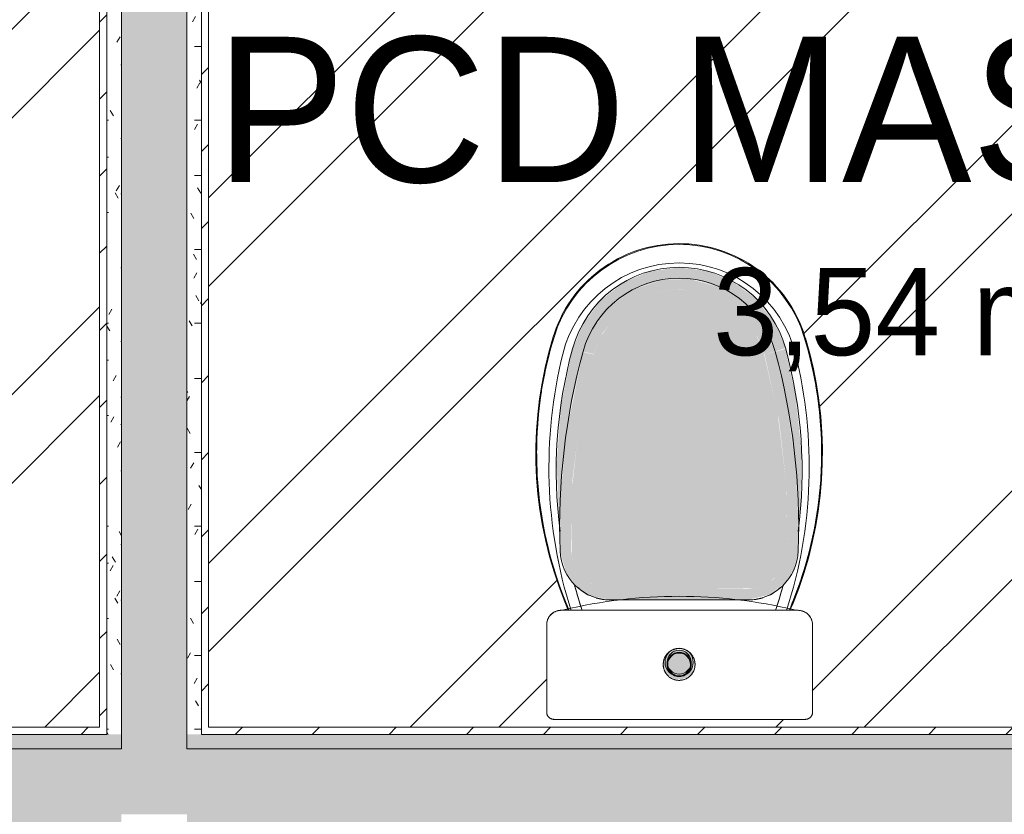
# Model space of a CAD drawing. Header units: millimetres. Extents: x -18260 to 188148, y -14086 to 2351883.
# Tile 403 of 592: x 53557 to 54912, y -3851 to -2757. Entities that reach past the tile are written whole.
import ezdxf

# ---------------------------------------------------------------- set-up
doc = ezdxf.new("R2010")
doc.units = ezdxf.units.MM
for name, color, linetype, lineweight in [('A-FLOR', 192, 'Continuous', 18), ('A-WALL', 113, 'Continuous', 18), ('A-WALL-PATT', 111, 'Continuous', 25), ('I-WALL', 2, 'Continuous', 18), ('L-HRDS-IDEN', 13, 'Continuous', 18), ('P-SANR-FIXT', 6, 'Continuous', 9)]:
    doc.layers.add(name, color=color, linetype=linetype, lineweight=lineweight)
doc.styles.add('Century Gothic_1', font='GOTHIC.TTF', dxfattribs={"height": 200})
doc.styles.add('Century Gothic_2', font='GOTHIC.TTF', dxfattribs={"height": 120})
pattern_1 = [(45, (0, 0), (-53.033, 53.033), [])]
pattern_2 = [(0, (0, 0), (101.6, 25.4), [8.382, -67.818, 8.382, -67.818, -406.4]), (0, (0, 0), (101.6, 25.4), [-152.4, 8.382, -144.018, 8.382, -67.818, -177.8]), (0, (0, 0), (101.6, 25.4), [-381, 8.382, -42.418, 8.382, -118.618]), (120, (38.1, 12.7), (-72.79705, 75.28818), [8.382, -67.818, 8.382, -67.818, -406.4]), (120, (38.1, 12.7), (-72.79705, 75.28818), [-152.4, 8.382, -144.018, 8.382, -67.818, -177.8]), (120, (38.1, 12.7), (-72.79705, 75.28818), [-381, 8.382, -42.418, 8.382, -118.618]), (240, (50.8, 63.5), (-28.80295, -100.68818), [8.382, -67.818, 8.382, -67.818, -406.4]), (240, (50.8, 63.5), (-28.80295, -100.68818), [-152.4, 8.382, -144.018, 8.382, -67.818, -177.8]), (240, (50.8, 63.5), (-28.80295, -100.68818), [-381, 8.382, -42.418, 8.382, -118.618])]
pattern_3 = [(45, (51790.14, 0), (-251.447, 251.447), []), (45, (51790.14, 381), (-251.447, 251.447), [])]

# ---------------------------------------------------------------- blocks, each defined once
blk = doc.blocks.new('Blks_Banh_Bacia Sanitária com Barras1 - Único 2-3854028-PLANTA DE IMPERMEABILIZAÇÃO - 1 PAV_')
at = {"layer": 'P-SANR-FIXT', "lineweight": 5}
h = blk.add_hatch(color=71, dxfattribs=at)
h.paths.add_polyline_path([(-3.4, -65.4), (-8.4, -67.4), (-11.5, -69.6), (-17.1, -73.3), (-18.6, -77.6), (-19.7, -80.2), (-19.5, -86.2), (-16.7, -86.2), (-11.1, -74.2), (1.2, -70.1), (12.1, -75.2), (16.7, -86.2), (20.4, -86.2), (18.8, -78.6), (18.4, -77.6), (18.4, -75.2), (11.8, -69.2), (5.9, -66.4), (-0.9, -65.7)])
h.paths.add_polyline_path([(20.3, -81.3), (20.4, -86.2), (21.9, -86.2), (20.4, -81.5)])
h.paths.add_polyline_path([(-20.3, -81.3), (-21.9, -86.2), (-20.4, -86.2)])
for color, points in [(71, [(0, -70.6), (-11.1, -75.2), (-15.7, -86.2), (15.7, -86.2), (11.1, -75.2), (3.1, -71.8)]), (71, [(0, -69.6), (-12.1, -75.2), (-11.1, -75.2), (0, -70.6), (11.1, -75.2), (9.2, -73.4), (2.4, -70.6)]), (71, [(-15.7, -86.2), (-16.7, -86.2), (-10.6, -98.6), (0.9, -102.6), (12.2, -97), (11.1, -97.3), (0, -101.9), (-11.1, -97.3), (-14.3, -89.7)]), (71, [(-11.1, -86.2), (-15.7, -86.2), (-11.1, -97.3), (0, -101.9), (11.2, -97.2), (15.7, -86.2), (-4.3, -86.2)]), (90, [(-93.9, -175), (-122.5, -181.7), (-144.2, -197), (-157.8, -216.5), (-163.9, -242.5), (-148.8, -242.9), (-146.6, -229.2), (-138.2, -213.1), (-129.7, -203.6), (-116.8, -195.4), (-107.5, -191.7), (-93.9, -190), (-93.9, -177.8)]), (90, [(-33.7, -175), (-93.9, -175), (-93.9, -190), (93.9, -190), (93.9, -175), (40, -175)]), (90, [(93.9, -175), (93.9, -190), (107.8, -191.8), (121.2, -197.3), (134.5, -208.4), (142.6, -220.2), (146.6, -229.2), (148.9, -243), (163.9, -242.5), (156.2, -214.2), (141.5, -194), (120.1, -180.1), (108.1, -177.8)]), (90, [(-120.1, -180.1), (-125, -182.2), (-122.5, -181.7)]), (90, [(-33.7, -190), (-100.7, -190.9), (-107.8, -191.8), (-120.8, -197), (-134.5, -208.4), (-140.9, -216.4), (-146.6, -229.2), (-148.9, -243), (-147.5, -334.8), (-135.5, -431.8), (-116.1, -516.8), (-104.1, -543.9), (-86.1, -567.3), (-60.8, -586.5), (-31.5, -598.6), (1.1, -602.6), (31.5, -598.6), (60.8, -586.5), (86.1, -567.3), (106.6, -539.5), (117.8, -512.2), (137.1, -424.1), (147.7, -325.6), (148.1, -238.6), (146.6, -229.2), (140.9, -216.4), (132.1, -205.4), (119.5, -196.5), (107.8, -191.8), (93.9, -190), (40, -190)]), (90, [(-163.9, -242.5), (-163.1, -292.2), (-161.3, -345.1), (-149.6, -437.2), (-132.2, -516.8), (-117.7, -512.8), (-137.4, -422.3), (-147.6, -333.9), (-148.9, -243), (-162.6, -242.5)]), (90, [(163.9, -242.5), (148.9, -243), (146.9, -339.4), (136.1, -428.8), (117.7, -512.8), (132.3, -516.1), (153.2, -415.3), (162.6, -327), (163.9, -242.6)]), (90, [(-163.4, -273.9), (-167.1, -306.9), (-168.1, -380.7), (-160.1, -456.7), (-146.2, -520.6), (-132.3, -516.1), (-152.2, -424.8), (-162.7, -325.7), (-163.4, -275.5)]), (90, [(163.4, -273.9), (161.8, -340.9), (149.6, -437.2), (132.2, -516.8), (146.7, -520.7), (162.5, -442.6), (168.6, -362.7), (165.4, -287.5), (163.6, -275.5)]), (90, [(-117.7, -512.8), (-132, -517.2), (-113.8, -556), (-88.7, -584.7), (-57.7, -605), (-15.9, -616.3), (23.1, -615.4), (60.8, -603), (92.9, -580.9), (117.5, -550.5), (132.2, -516.8), (117.5, -513.4), (105.5, -542.1), (83, -569.6), (57.3, -588), (27.6, -599.2), (0, -602.8), (-33.7, -597.7), (-60.8, -586.5), (-86.7, -566.5), (-107.1, -538.2), (-116.8, -515.1)]), (90, [(132.2, -516.8), (114.5, -555.3), (88.1, -585.1), (56.4, -605.4), (19.8, -616.3), (-20.6, -616.1), (-57.7, -605), (-91.7, -582.3), (-117.4, -550.8), (-133.1, -517), (-146.2, -521.8), (-131.4, -557.2), (-103.9, -591), (-71.9, -614.2), (-39.2, -627.6), (0, -632.8), (40, -627.3), (75.8, -612.5), (108.7, -586.5), (133.1, -553.1), (146.2, -520.6), (142.6, -519.6)])]:
    blk.add_hatch(color=color, dxfattribs=at).paths.add_polyline_path(points)
h = blk.add_hatch(color=71, dxfattribs=at)
h.paths.add_polyline_path([(20.4, -86.2), (16.7, -86.2), (10.6, -98.6), (0, -102.9), (-12.1, -97.3), (-16.7, -86.2), (-20.4, -86.2), (-18.8, -93.9), (-18.4, -94.9), (-18.4, -97.3), (-11.8, -103.3), (-5.9, -106.1), (7.3, -106.4), (11.5, -102.9), (17.1, -99.2), (18.6, -94.9), (19.5, -93.9), (20.1, -88.7)])
h.paths.add_polyline_path([(21.9, -86.2), (20.4, -86.2), (20.4, -91)])
h.paths.add_polyline_path([(-20.4, -86.2), (-21.9, -86.2), (-20.3, -91.2)])
at = {"layer": 'P-SANR-FIXT', "color": 133, "lineweight": 5}
for p, q in [((172.3, -10.6), (-173.6, -10.6)), ((-183.6, -20.6), (-183.6, -140.7)), ((182.3, -140.7), (182.3, -20.6)), ((-163.6, -160.7), (162.3, -160.7)), ((-93.9, -175), (-97.2, -175)), ((-93.9, -175), (93.9, -175)), ((93.9, -175), (-93.9, -175)), ((97.2, -175), (93.9, -175))]:
    blk.add_line(p, q, dxfattribs=at)
at = {"layer": 'P-SANR-FIXT', "color": 133, "lineweight": 5, "flags": 128}
for points in [[(-173.6, -10.6), (-174, -10.6), (-174.4, -10.7), (-174.8, -10.7), (-175.2, -10.8), (-175.6, -10.8), (-175.9, -10.9), (-176.3, -11), (-176.7, -11.1), (-177.1, -11.3), (-177.5, -11.4), (-177.8, -11.6), (-178.2, -11.8), (-178.5, -12), (-178.9, -12.2), (-179.2, -12.4), (-179.5, -12.6), (-179.9, -12.9), (-180.2, -13.1), (-180.5, -13.4), (-180.7, -13.7), (-181, -14), (-181.3, -14.3), (-181.5, -14.6), (-181.8, -14.9), (-182, -15.2), (-182.2, -15.6), (-182.4, -15.9), (-182.6, -16.3), (-182.7, -16.6), (-182.9, -17), (-183, -17.4), (-183.2, -17.8), (-183.3, -18.2), (-183.3, -18.5), (-183.4, -18.9), (-183.5, -19.3), (-183.5, -19.7), (-183.6, -20.1), (-183.6, -20.5), (-183.6, -20.6)], [(182.3, -20.6), (182.3, -20.2), (182.3, -19.8), (182.3, -19.4), (182.2, -19.1), (182.1, -18.7), (182, -18.3), (181.9, -17.9), (181.8, -17.5), (181.7, -17.1), (181.5, -16.7), (181.4, -16.4), (181.2, -16), (181, -15.7), (180.8, -15.3), (180.6, -15), (180.3, -14.7), (180.1, -14.4), (179.8, -14), (179.6, -13.8), (179.3, -13.5), (179, -13.2), (178.7, -12.9), (178.4, -12.7), (178.1, -12.5), (177.7, -12.2), (177.4, -12), (177, -11.8), (176.7, -11.6), (176.3, -11.5), (175.9, -11.3), (175.6, -11.2), (175.2, -11.1), (174.8, -11), (174.4, -10.9), (174, -10.8), (173.6, -10.7), (173.2, -10.7), (172.8, -10.7), (172.4, -10.6), (172.3, -10.6)], [(21.9, -86.2), (21.9, -85.4), (21.9, -84.5), (21.8, -83.6), (21.7, -82.8), (21.5, -81.9), (21.3, -81), (21.1, -80.2), (20.8, -79.3), (20.5, -78.5), (20.2, -77.7), (19.9, -76.9), (19.5, -76.1), (19, -75.3), (18.6, -74.6), (18.1, -73.9), (17.6, -73.1), (17.1, -72.5), (16.5, -71.8), (15.9, -71.1), (15.3, -70.5), (14.6, -69.9), (14, -69.3), (13.3, -68.8), (12.6, -68.3), (11.9, -67.8), (11.1, -67.3), (10.3, -66.9), (9.6, -66.5), (8.8, -66.1), (8, -65.8), (7.1, -65.5), (6.3, -65.2), (5.4, -65), (4.6, -64.8), (3.7, -64.6), (2.9, -64.5), (2, -64.4), (1.1, -64.3), (0.2, -64.3), (-0.6, -64.3), (-1.5, -64.4), (-2.4, -64.4), (-3.3, -64.6), (-4.1, -64.7), (-5, -64.9), (-5.8, -65.1), (-6.7, -65.4), (-7.5, -65.6), (-8.3, -66), (-9.1, -66.3), (-9.9, -66.7), (-10.7, -67.1), (-11.5, -67.5), (-12.2, -68), (-12.9, -68.5), (-13.6, -69), (-14.3, -69.6), (-14.9, -70.2), (-15.6, -70.8), (-16.2, -71.4), (-16.8, -72.1), (-17.3, -72.8), (-17.8, -73.5), (-18.3, -74.2), (-18.8, -74.9), (-19.2, -75.7), (-19.6, -76.5), (-20, -77.3), (-20.4, -78.1), (-20.7, -78.9), (-21, -79.7), (-21.2, -80.6), (-21.4, -81.4), (-21.6, -82.3), (-21.7, -83.2), (-21.8, -84), (-21.9, -84.9), (-21.9, -85.8), (-21.9, -86.2)], [(-21.9, -86.2), (-21.9, -87.1), (-21.9, -88), (-21.8, -88.9), (-21.7, -89.7), (-21.5, -90.6), (-21.3, -91.5), (-21.1, -92.3), (-20.8, -93.2), (-20.5, -94), (-20.2, -94.8), (-19.9, -95.6), (-19.5, -96.4), (-19, -97.2), (-18.6, -97.9), (-18.1, -98.6), (-17.6, -99.4), (-17.1, -100), (-16.5, -100.7), (-15.9, -101.4), (-15.3, -102), (-14.6, -102.6), (-14, -103.2), (-13.3, -103.7), (-12.6, -104.2), (-11.9, -104.7), (-11.1, -105.2), (-10.3, -105.6), (-9.6, -106), (-8.8, -106.4), (-8, -106.7), (-7.1, -107), (-6.3, -107.3), (-5.4, -107.5), (-4.6, -107.7), (-3.7, -107.9), (-2.9, -108), (-2, -108.1), (-1.1, -108.2), (-0.2, -108.2), (0.6, -108.2), (1.5, -108.1), (2.4, -108.1), (3.3, -107.9), (4.1, -107.8), (5, -107.6), (5.8, -107.4), (6.7, -107.1), (7.5, -106.9), (8.3, -106.5), (9.1, -106.2), (9.9, -105.8), (10.7, -105.4), (11.5, -105), (12.2, -104.5), (12.9, -104), (13.6, -103.5), (14.3, -102.9), (14.9, -102.3), (15.6, -101.7), (16.2, -101.1), (16.8, -100.4), (17.3, -99.7), (17.8, -99), (18.3, -98.3), (18.8, -97.6), (19.2, -96.8), (19.6, -96), (20, -95.2), (20.4, -94.4), (20.7, -93.6), (21, -92.8), (21.2, -91.9), (21.4, -91.1), (21.6, -90.2), (21.7, -89.3), (21.8, -88.5), (21.9, -87.6), (21.9, -86.7), (21.9, -86.2)], [(-183.6, -140.7), (-183.6, -141.5), (-183.5, -142.3), (-183.4, -143.1), (-183.3, -143.9), (-183.2, -144.7), (-183, -145.4), (-182.8, -146.2), (-182.6, -147), (-182.3, -147.7), (-182, -148.5), (-181.7, -149.2), (-181.3, -149.9), (-180.9, -150.6), (-180.5, -151.3), (-180.1, -152), (-179.6, -152.6), (-179.1, -153.3), (-178.6, -153.9), (-178.1, -154.5), (-177.5, -155), (-176.9, -155.6), (-176.3, -156.1), (-175.7, -156.6), (-175, -157.1), (-174.4, -157.5), (-173.7, -157.9), (-173, -158.3), (-172.3, -158.7), (-171.6, -159), (-170.8, -159.3), (-170.1, -159.6), (-169.3, -159.8), (-168.5, -160), (-167.8, -160.2), (-167, -160.4), (-166.2, -160.5), (-165.4, -160.6), (-164.6, -160.6), (-163.8, -160.7), (-163.6, -160.7)], [(162.3, -160.7), (163.1, -160.7), (163.9, -160.6), (164.7, -160.5), (165.5, -160.4), (166.3, -160.3), (167.1, -160.1), (167.9, -159.9), (168.6, -159.7), (169.4, -159.4), (170.1, -159.1), (170.8, -158.8), (171.6, -158.4), (172.3, -158), (172.9, -157.6), (173.6, -157.2), (174.3, -156.7), (174.9, -156.2), (175.5, -155.7), (176.1, -155.2), (176.7, -154.6), (177.2, -154), (177.7, -153.4), (178.2, -152.8), (178.7, -152.1), (179.2, -151.5), (179.6, -150.8), (180, -150.1), (180.3, -149.4), (180.7, -148.7), (181, -147.9), (181.2, -147.2), (181.5, -146.4), (181.7, -145.6), (181.9, -144.9), (182, -144.1), (182.2, -143.3), (182.2, -142.5), (182.3, -141.7), (182.3, -140.9), (182.3, -140.7)], [(-152.5, -160.7), (-156.7, -170.5), (-164.6, -190.9), (-171.6, -211.6), (-177.8, -232.7), (-183.2, -253.9), (-187.6, -275.3), (-191.3, -296.9), (-194.1, -318.7), (-196, -340.5), (-197, -362.4), (-197.1, -384.3), (-196.4, -406.1), (-194.8, -428), (-192.3, -449.8), (-189, -471.4), (-184.8, -492.9), (-179.7, -514.2), (-173.8, -535.3), (-173.2, -537.2)], [(173.2, -537.2), (179.2, -516.1), (184.4, -494.9), (188.6, -473.4), (192.1, -451.7), (194.6, -430), (196.3, -408.1), (197.1, -386.3), (197, -364.4), (196.1, -342.5), (194.3, -320.6), (191.6, -298.9), (188, -277.3), (183.6, -255.8), (178.3, -234.6), (172.2, -213.6), (165.2, -192.8), (157.5, -172.3), (152.5, -160.7)], [(-173.2, -537.2), (-171, -544.1), (-168.4, -550.9), (-165.6, -557.6), (-162.6, -564.1), (-159.3, -570.6), (-155.7, -576.9), (-151.8, -583), (-147.8, -589), (-143.5, -594.8), (-138.9, -600.5), (-134.2, -606), (-129.2, -611.2), (-124, -616.3), (-118.6, -621.1), (-113.1, -625.8), (-107.3, -630.2), (-101.4, -634.4), (-95.3, -638.3), (-89.1, -642), (-82.7, -645.4), (-76.2, -648.6), (-69.5, -651.5), (-62.8, -654.2), (-55.9, -656.5), (-49, -658.6), (-42, -660.4), (-34.9, -662), (-27.8, -663.2), (-20.6, -664.2), (-13.4, -664.9), (-6.2, -665.3), (1.1, -665.4), (8.3, -665.2), (15.6, -664.7), (22.8, -663.9), (29.9, -662.9), (37.1, -661.6), (44.1, -659.9), (51.1, -658), (58, -655.8), (64.8, -653.4), (71.5, -650.7), (78.1, -647.7), (84.6, -644.4), (91, -640.9), (97.1, -637.1), (103.2, -633.1), (109.1, -628.9), (114.8, -624.4), (120.3, -619.7), (125.6, -614.8), (130.7, -609.7), (135.6, -604.3), (140.3, -598.8), (144.8, -593.1), (149, -587.2), (153, -581.2), (156.8, -575), (160.3, -568.6), (163.5, -562.2), (166.5, -555.6), (169.2, -548.9), (171.7, -542), (173.2, -537.2)]]:
    blk.add_lwpolyline(points, dxfattribs=at)
at = {"layer": 'P-SANR-FIXT', "color": 133, "lineweight": 5}
for radius in [19.4, 16.4]:
    blk.add_circle((0, -89.3), radius, dxfattribs=at)
for centre, radius, start, end in [((-173.6, -20.6), 10, 90, 119.9995), ((-173.6, -20.6), 10, 90, 100.1108), ((172.3, -20.6), 10, 79.8914, 90), ((172.3, -20.6), 10, 60, 90), ((-173.6, -20.6), 10, 149.9991, 179.9986), ((-173.6, -20.6), 10, 169.8878, 179.9986), ((172.3, -20.6), 10, 0, 30), ((172.3, -20.6), 10, 360, 10.1086), ((0, -86.2), 21.9, 52.7607, 180), ((0, -86.2), 16.7, 360, 180), ((0, -86.2), 15.7, 360, 180), ((0, -86.2), 21.9, 31.0942, 44.0875), ((0, -86.2), 21.9, 360, 27.8143), ((0, -86.2), 21.9, 180, 207.8143), ((0, -86.2), 16.7, 180, 360), ((0, -86.2), 15.7, 180, 360), ((0, -86.2), 21.9, 232.7607, 360), ((0, -86.2), 21.9, 211.0942, 224.0875), ((-163.6, -140.7), 20, 179.9986, 192.856), ((162.3, -140.7), 20, 300, 0), ((162.3, -140.7), 20, 352.1276, 360), ((-163.6, -140.7), 20, 208.0344, 218.5706), ((-163.6, -140.7), 20, 215.4437, 220.2782), ((466.3, -358.6), 645.3, 162.1048, 193.8791), ((466.3, -358.6), 645.3, 162.1048, 193.8791), ((-163.6, -140.7), 20, 244.2853, 270), ((350.4, -377), 546.5, 156.6557, 161.3773), ((0, 505), 685, 256.5867, 283.4133), ((466.3, -358.6), 630.9, 161.7044, 164.9519), ((466.3, -358.6), 630.9, 161.6887, 164.8886), ((-471.6, -357.3), 636.4, 14.7651, 18.0237), ((-471.6, -357.3), 636.4, 14.647, 18.0091), ((-471.6, -357.3), 650.8, 346.1209, 17.6181), ((-471.6, -357.3), 650.8, 346.1209, 17.6091), ((-350.4, -377), 546.5, 20.3077, 23.3438), ((-350.4, -377), 546.5, 342.9932, 23.3448), ((-350.4, -377), 546.5, 349.5213, 23.2774), ((162.3, -140.7), 20, 270, 285), ((162.3, -140.7), 20, 270, 277.8724), ((162.3, -140.7), 20, 306.3433, 322.4598), ((350.4, -377), 546.5, 157.6515, 197.0068), ((350.4, -377), 546.5, 157.6515, 162.3357), ((-93.9, -245), 70, 90, 177.935), ((-93.9, -245), 70, 90, 177.935), ((-97.2, -235), 60, 90, 106.8582), ((93.9, -245), 70, 2.065, 90), ((93.9, -245), 70, 2.065, 90), ((97.2, -235), 60, 73.7221, 90), ((-97.2, -235), 60, 116.1152, 134.5283), ((97.2, -235), 60, 45.4717, 63.8848), ((-350.4, -377), 546.5, 5.706, 18.6873), ((350.4, -377), 546.5, 162.3491, 197.0068), ((350.4, -377), 546.5, 162.3337, 170.0424), ((753.4, -275.6), 917.9, 177.935, 195.2373), ((753.4, -275.6), 917.9, 177.935, 195.2373), ((-753.4, -275.6), 917.9, 344.7627, 2.065), ((-753.4, -275.6), 917.9, 344.7627, 2.065), ((471.6, -352.3), 640.8, 172.5583, 195.2373), ((-471.6, -352.3), 640.8, 344.7627, 7.4417), ((350.4, -377), 546.5, 171.3519, 177.5721), ((-350.4, -377), 546.5, 351.1043, 4.0855), ((350.4, -377), 546.5, 177.6606, 178.9338), ((350.4, -377), 546.5, 180.2433, 187.9381), ((350.4, -377), 546.5, 188.9083, 197.0068), ((-350.4, -377), 546.5, 342.9932, 349.4819), ((-350.4, -377), 546.5, 342.9932, 349.4838), ((0, -473.8), 165, 193.8791, 346.1209), ((0, -473.8), 165, 193.8791, 346.1209), ((0, -480.8), 152, 195.2373, 344.7627), ((0, -480.8), 137, 195.2373, 344.7627), ((0, -480.8), 137, 195.2373, 344.7627), ((0, -484.2), 180, 197.0068, 342.9932), ((0, -484.2), 180, 197.0068, 342.9932), ((0, -484.2), 180, 197.0068, 342.9932)]:
    blk.add_arc(centre, radius, start, end, dxfattribs=at)
blk = doc.blocks.new('BE-PMSa-MOD-ARQ-CONEXAODOFUTURO-EX-000-R_rvt-2-PLANTA DE IMPERMEABILIZAÇÃO - 1 PAV_')
at = {"layer": 'A-WALL-PATT', "lineweight": 5}
for points in [[(1906.4, -3760.8), (1996.4, -3760.8), (1996.4, -1880.8), (1906.4, -1880.8), (1906.4, -3758.7)], [(1906.4, -3850.8), (4146.4, -3850.8), (4146.4, -3760.8), (-153.6, -3760.8), (-153.6, -3850.8), (1896.8, -3850.8)]]:
    blk.add_hatch(color=57, dxfattribs=at).paths.add_polyline_path(points)
h = blk.add_hatch(dxfattribs=at)
h.set_pattern_fill('FP_15', color=55, style=0, pattern_type=2)
h.set_pattern_definition(pattern_2)
h.paths.add_polyline_path([(1906.4, -3740.8), (1906.4, -1988.8), (1886.4, -1988.8), (1886.4, -3740.8), (1896.8, -3740.8)])
h.paths.add_polyline_path([(1886.4, -1973.8), (1906.4, -1973.8), (1906.4, -1890.8), (1886.4, -1890.8), (1886.4, -1905.8)])
h = blk.add_hatch(dxfattribs=at)
h.set_pattern_fill('FP_15', color=55, style=0, pattern_type=2)
h.set_pattern_definition(pattern_2)
h.paths.add_polyline_path([(1996.4, -3740.8), (2016.4, -3740.8), (2016.4, -1988.8), (1996.4, -1988.8), (1996.4, -3730.8)])
h.paths.add_polyline_path([(1996.4, -1973.8), (2016.4, -1973.8), (2016.4, -1890.8), (1996.4, -1890.8), (1996.4, -1963.8)])
h = blk.add_hatch(dxfattribs=at)
h.set_pattern_fill('FP_14', color=252, style=0, pattern_type=2)
h.set_pattern_definition(pattern_1)
h.paths.add_polyline_path([(1876.4, -3730.8), (1886.4, -3730.8), (1886.4, -1988.8), (1876.4, -1988.8), (1876.4, -3725)])
h.paths.add_polyline_path([(1876.4, -1973.8), (1886.4, -1973.8), (1886.4, -1905.8), (1876.4, -1905.8)])
h = blk.add_hatch(dxfattribs=at)
h.set_pattern_fill('FP_14', color=252, style=0, pattern_type=2)
h.set_pattern_definition(pattern_1)
h.paths.add_polyline_path([(2016.4, -3730.8), (2026.4, -3730.8), (2026.1, -1988.8), (2016.4, -1988.8), (2016.4, -3727)])
h.paths.add_polyline_path([(2016.4, -1973.8), (2026.4, -1973.8), (2026.4, -1905.8), (2016.4, -1905.8), (2016.4, -1963.8)])
h = blk.add_hatch(dxfattribs=at)
h.set_pattern_fill('FP_14', color=252, style=0, pattern_type=2)
h.set_pattern_definition(pattern_1)
h.paths.add_polyline_path([(4036.4, -3740.8), (4036.4, -3730.8), (3876.4, -3730.8), (3876.4, -3740.8), (4026.4, -3740.8)])
h.paths.add_polyline_path([(2025.8, -3740.8), (3771.4, -3740.8), (3771.4, -3730.8), (2016.4, -3731.2), (2016.4, -3740.8)])
h.paths.add_polyline_path([(1876.4, -3740.8), (1886.4, -3740.8), (1886.4, -3730.8), (131.4, -3730.8), (131.4, -3740.8), (1853.4, -3740.8)])
h.paths.add_polyline_path([(-123.6, -3740.8), (26.4, -3740.8), (26.4, -3730.8), (-123.6, -3730.8)])
h = blk.add_hatch(dxfattribs=at)
h.set_pattern_fill('FP_15', color=55, style=0, pattern_type=2)
h.set_pattern_definition(pattern_2)
h.paths.add_polyline_path([(3876.4, -3760.8), (4056.4, -3760.8), (4056.4, -3740.8), (3876.4, -3740.8), (3876.4, -3758.7)])
h.paths.add_polyline_path([(3076.2, -3760.8), (3771.4, -3760.6), (3771.4, -3740.8), (1996.4, -3740.8), (1996.4, -3760.8), (2781.3, -3760.8)])
h.paths.add_polyline_path([(-123.6, -3760.8), (26.4, -3760.8), (26.4, -3740.8), (-133.6, -3741.5), (-133.6, -3760.8)])
h.paths.add_polyline_path([(626.4, -3760.8), (1906.4, -3760.8), (1906.4, -3740.8), (131.4, -3740.8), (131.4, -3760.8), (596.4, -3760.8)])
h = blk.add_hatch(dxfattribs=at)
h.set_pattern_fill('FP_15', color=55, style=0, pattern_type=2)
h.set_pattern_definition(pattern_2)
h.paths.add_polyline_path([(4146.4, -3870.8), (4166.4, -3870.8), (4166.4, -3850.8), (3306.4, -3850.8), (3306.4, -3870.8), (4134.8, -3870.8)])
h.paths.add_polyline_path([(2016.4, -3870.8), (3276.4, -3870.8), (3276.4, -3850.8), (1996.4, -3850.8), (1996.4, -3870.8)])
h.paths.add_polyline_path([(1896.8, -3870.8), (1906.4, -3870.8), (1906.4, -3850.8), (626.4, -3850.8), (626.4, -3870.8), (1886.4, -3870.8)])
h.paths.add_polyline_path([(422.7, -3870.8), (596.4, -3870.8), (596.4, -3850.8), (-243.6, -3850.8), (-243.6, -3870.8), (128.9, -3870.8)])
at = {"layer": 'A-WALL', "color": 90, "lineweight": 5}
for p, q in [((1886.4, -1988.8), (1886.4, -3730.8)), ((1906.4, -1988.8), (1906.4, -3730.8)), ((1996.4, -1988.8), (1996.4, -3730.8)), ((2016.4, -1988.8), (2016.4, -3730.8)), ((1886.4, -3740.8), (1886.4, -3730.8)), ((1906.4, -3740.8), (1906.4, -3730.8)), ((1996.4, -3740.8), (1996.4, -3730.8)), ((2016.4, -3740.8), (2016.4, -3730.8)), ((131.4, -3740.8), (1886.4, -3740.8)), ((1906.4, -3760.8), (1906.4, -3740.8)), ((1996.4, -3760.8), (1996.4, -3740.8)), ((2016.4, -3740.8), (3771.4, -3740.8)), ((131.4, -3760.8), (1906.4, -3760.8)), ((1996.4, -3760.8), (3771.4, -3760.8))]:
    blk.add_line(p, q, dxfattribs=at)
at = {"layer": 'I-WALL', "color": 130, "lineweight": 9}
for p, q in [((1876.4, -1998.8), (1876.4, -3730.8)), ((2026.4, -3730.8), (2026.4, -1998.8)), ((1876.4, -3730.8), (141.4, -3730.8)), ((3761.4, -3730.8), (2026.4, -3730.8))]:
    blk.add_line(p, q, dxfattribs=at)
at = {"layer": 'P-SANR-FIXT', "color": 250, "lineweight": 5, "rotation": 180}
blk.add_blockref('Blks_Banh_Bacia Sanitária com Barras1 - Único 2-3854028-PLANTA DE IMPERMEABILIZAÇÃO - 1 PAV_', (2673.9, -3730.8), dxfattribs=at)

msp = doc.modelspace()

# ---------------------------------------------------------------- hatches: boundary and pattern name
at = {"layer": 'A-FLOR'}
h = msp.add_hatch(dxfattribs=at)
h.set_pattern_fill('FP_1', color=1, style=0, pattern_type=2)
h.set_pattern_definition(pattern_3)
h.paths.add_polyline_path([(51931.528, -3730.841), (53666.528, -3730.841), (53666.528, -1998.842), (53618.526, -1998.842), (53618.526, -1920.841), (53566.528, -1920.841), (53566.528, -1905.841), (52666.528, -1905.841), (52666.487, -1920.841), (52596.528, -1920.841), (52596.528, -1905.841), (51666.528, -1905.841), (51666.528, -3358.341), (51931.528, -3358.341), (51931.528, -3465.841)])
h.paths.add_polyline_path([(52845.457, -3720.199), (52843.868, -3719.541), (52838.384, -3717.27), (52836.315, -3712.79), (52835.457, -3710.199), (52836.135, -3585.195), (52839.037, -3579.848), (52840.452, -3577.557), (52841.183, -3576.325), (52842.981, -3574.528), (52846.771, -3572.146), (52849.987, -3571.479), (52850.997, -3570.667), (52866.369, -3569.679), (52846.572, -3516.439), (52835.01, -3472.734), (52826.259, -3423.105), (52822.263, -3368.021), (52822.483, -3327.704), (52828.673, -3268.616), (52834.141, -3238.797), (52846.209, -3192.607), (52861.863, -3157.063), (52872.349, -3140.692), (52880.089, -3130.542), (52895.055, -3114.754), (52912.836, -3100.179), (52931.221, -3088.415), (52952.44, -3078.174), (52975.699, -3070.821), (53000.844, -3066.609), (53019.028, -3065.458), (53041.898, -3066.906), (53070.496, -3073.202), (53091.72, -3080.95), (53112.974, -3091.947), (53130.494, -3103.81), (53150.438, -3122.191), (53165.706, -3140.692), (53176.193, -3157.063), (53181.782, -3167.775), (53193.29, -3197.402), (53204.662, -3241.964), (53212.615, -3292.031), (53215.451, -3326.766), (53215.696, -3377.37), (53210.588, -3430.669), (53202.719, -3474.203), (53186.513, -3531.261), (53176.67, -3557.896), (53172.471, -3570.166), (53186.527, -3570.848), (53190.351, -3572.773), (53191.559, -3573.826), (53198.424, -3581.403), (53200.666, -3585.024), (53201.011, -3589.345), (53201.352, -3590.168), (53200.479, -3712.859), (53198.42, -3717.271), (53196.346, -3718.86), (53191.349, -3720.199), (52855.445, -3720.199)])
h.paths.add_polyline_path([(53169.951, -3570.166), (53179.441, -3546.788), (53174.436, -3557.896), (53169.548, -3570.166)])
h.paths.add_polyline_path([(52868.116, -3570.166), (52869.297, -3570.166), (52858.427, -3546.301), (52867.248, -3568.242), (52868.043, -3570.004)])
h.paths.add_polyline_path([(53185.831, -3528.74), (53194.127, -3502.16), (53188.768, -3518.392), (53185.983, -3528.202)])
h.paths.add_polyline_path([(52848.949, -3519.435), (52832.819, -3454.664), (52838.66, -3481.945), (52848.567, -3518.354)])
h.paths.add_polyline_path([(53202.719, -3469.246), (53211.735, -3410.12), (53209.422, -3424.64), (53204.416, -3457.951)])
h.paths.add_polyline_path([(53213.228, -3392.693), (53214.555, -3365.746), (53213.563, -3377.271), (53213.34, -3387.538)])
h.paths.add_polyline_path([(52823.493, -3351.477), (52825.456, -3307.539), (52823.494, -3342.271)])
h.paths.add_polyline_path([(53214.572, -3330.863), (53208.896, -3274.323), (53209.666, -3284.621), (53214.561, -3330.754)])
h.paths.add_polyline_path([(52830.025, -3269.245), (52838.442, -3226.482), (52833.19, -3250.765), (52831.323, -3261.665)])
h.paths.add_polyline_path([(53205.443, -3254.134), (53199.863, -3227.452), (53203.679, -3246.702), (53204.645, -3250.771)])
h.paths.add_polyline_path([(51667.504, -2340.841), (51667.504, -2280.841), (51678.511, -2281.413), (51679.408, -2283.159), (51679.455, -2283.706), (51680.824, -2286.805), (51681.175, -2288.206), (51681.329, -2291.975), (51681.972, -2297.374), (51681.329, -2329.707), (51680.824, -2331.291), (51680.555, -2335.112), (51679.52, -2337.208), (51679.417, -2338.417), (51680.701, -2339.024), (51677.504, -2340.841)])
h.paths.add_polyline_path([(51683.501, -2331.689), (51683.501, -2289.993), (51696.837, -2294.991), (51765.784, -2295.699), (51771.254, -2297.081), (51773.199, -2298.73), (51775.133, -2298.757), (51780.374, -2308.049), (51781.387, -2310.841), (51776.717, -2322.058), (51773.199, -2323.552), (51770.546, -2325.27), (51766.856, -2326.01), (51766.279, -2326.46), (51739.311, -2326.663), (51692.04, -2327.708), (51687.77, -2329.698)])
h.paths.add_polyline_path([(51674.828, -2201.856), (51674.828, -2205.585), (51673.153, -2205.303), (51673.561, -2202.277)])
h.paths.add_polyline_path([(51667.687, -1922.841), (51670.192, -1916.079), (51671.076, -1916.216), (51668.217, -1921.806)])
h.paths.add_polyline_path([(51960.111, -1919.844), (51960.154, -1916.085), (51961.966, -1916.49), (51961.949, -1919.339), (51961.276, -1919.524)])
h.paths.add_polyline_path([(51683.285, -2210.255), (51682.504, -2205.399), (51678.507, -2204.612), (51674.828, -2201.856), (51672.772, -2197.744), (51672.504, -2195.446), (51667.504, -2195.446), (51668.224, -1922.841), (51673.645, -1912.415), (51684.879, -1910.841), (51952.109, -1911.511), (51952.109, -1915.841), (51957.589, -1917.556), (51960.111, -1919.844), (51961.949, -1924.058), (51962.095, -1926.367), (51966.918, -1926.622), (51963.387, -1957.233), (51956.692, -1989.327), (51946.23, -2020.587), (51936.624, -2042.638), (51928.639, -2057.122), (51910.609, -2086.11), (51887.558, -2114.111), (51876.101, -2126.041), (51837.444, -2158.066), (51800.503, -2179.296), (51781.988, -2187.773), (51750.593, -2198.494), (51728.473, -2204.196), (51683.731, -2210.199)])
h.paths.add_polyline_path([(51678.079, -2208.263), (51675.229, -2207.153), (51676.507, -2205.484), (51678.956, -2205.286), (51680.201, -2207.153), (51678.507, -2208.039)])
h.paths.add_polyline_path([(51670.885, -2203.491), (51670.037, -2200.324), (51671.21, -2198.525), (51673.561, -2199.92), (51671.21, -2203.32), (51670.935, -2203.465)])
h.paths.add_polyline_path([(51697.421, -2194.266), (51696.215, -2193.409), (51696.837, -2194.258), (51697.285, -2194.264)])
h.paths.add_polyline_path([(51696.967, -2189.96), (51697.704, -2189.294), (51696.837, -2188.735), (51696.274, -2188.189), (51689.847, -2186.654), (51689.604, -2186.435), (51687.504, -2180.841), (51687.03, -2181.338), (51690.974, -2188.3), (51696.914, -2189.946)])
h.paths.add_polyline_path([(51696.476, -2185.316), (51695.504, -2180.841), (51695.733, -2181.338), (51696.274, -2184.233)])
h.paths.add_polyline_path([(51682.889, -2184.042), (51682.889, -2180.841), (51682.504, -2180.841)])
h.paths.add_polyline_path([(51681.517, -2046.569), (51679.746, -2046.409), (51681.137, -2046.61)])
h.paths.add_polyline_path([(51676.994, -2049.037), (51677.845, -2047.364), (51675.641, -2048.859)])
h.paths.add_polyline_path([(51673.769, -2045.717), (51678.829, -2043.882), (51677.845, -2042.898), (51672.504, -2041.779), (51673.339, -2044.799), (51673.707, -2045.586)])
h.paths.add_polyline_path([(51762.963, -2034.585), (51757.29, -2021.84), (51758.55, -2027.46), (51761.116, -2032.177)])
h.paths.add_polyline_path([(51775.708, -2040.259), (51775.035, -2039.585), (51766.306, -2037.149), (51770.546, -2039.188), (51771.929, -2039.761)])
h.paths.add_polyline_path([(52067.504, -2024.724), (52058.318, -2020.339), (52055.132, -2018.284), (52055.132, -2016.051), (52053.09, -2013.903), (52052.101, -2003.998), (52051.66, -1990.552), (52051.693, -1965.327), (52050.638, -1935.377), (52046.955, -1926.838), (52088.352, -1926.838), (52083.354, -1935.841), (52082.228, -2010.762), (52081.804, -2012.154), (52081.662, -2014.804), (52073.264, -2023.187), (52070.296, -2023.711)])
h.paths.add_polyline_path([(51796.922, -2019.045), (51796.424, -2015.266), (51793.095, -2008.708), (51792.963, -2010.443), (51796.424, -2018.548)])
h.paths.add_polyline_path([(51791.248, -2006.3), (51787.106, -2003.122), (51778.503, -2000.626), (51779.177, -2001.3), (51788.841, -2005.303)])
h.paths.add_polyline_path([(51942.207, -1958.521), (51945.682, -1936.959), (51943.623, -1932.598), (51937.467, -1931.114), (51937.997, -1932.011), (51943.703, -1933.639), (51944.578, -1936.167), (51944.887, -1945.463), (51943.081, -1954.26)])
h.paths.add_polyline_path([(51950.925, -1940.796), (51950.067, -1939.591), (51950.067, -1940.706), (51950.879, -1940.792)])
h.paths.add_polyline_path([(51941.975, -1939.851), (51937.807, -1938.841), (51937.997, -1939.43), (51940.057, -1939.648)])
h.paths.add_polyline_path([(51937.467, -1927.135), (51937.997, -1925.905), (51937.467, -1926.954)])
h.paths.add_polyline_path([(52067.044, -1925.388), (52048.638, -1924.666), (52045.222, -1924.455), (52043.234, -1923.892), (52041.686, -1922.905), (52039.928, -1922.754), (52039.407, -1924.189), (52037.504, -1920.773), (52037.504, -1910.841), (52097.504, -1910.841), (52097.504, -1920.841), (52095.189, -1922.754), (52094.286, -1922.822), (52091.54, -1924.161), (52091.097, -1924.666), (52086.361, -1924.669), (52081.081, -1925.309), (52067.504, -1925.382)])
h.paths.add_polyline_path([(51803.362, -1924.983), (51805.7, -1920.331), (51804.909, -1917.106), (51803.232, -1924.854)])
h.paths.add_polyline_path([(51963.816, -1923.538), (51961.276, -1921.844), (51963.816, -1918.566), (51964.343, -1919.208), (51964.926, -1921.416)])
h.paths.add_polyline_path([(51672.879, -1922.841), (51672.109, -1922.22), (51671.686, -1922.841)])
h.paths.add_polyline_path([(51800.545, -1922.166), (51801.462, -1916.676), (51797.504, -1915.841), (51797.873, -1917.106), (51799.561, -1921.182)])
h.paths.add_polyline_path([(51956.583, -1916.898), (51955.025, -1914.272), (51958.519, -1913.698), (51960.111, -1914.303), (51958.519, -1916.173), (51957.124, -1916.695)])
h.paths.add_polyline_path([(51677.902, -1916.427), (51679.504, -1916.216), (51678.794, -1915.534), (51678.096, -1916.233)])
h = msp.add_hatch(dxfattribs=at)
h.set_pattern_fill('FP_1', color=1, style=0, pattern_type=2)
h.set_pattern_definition(pattern_3)
h.paths.add_polyline_path([(54292.526, -3730.841), (55551.528, -3730.841), (55551.528, -3358.341), (55816.528, -3358.341), (55816.528, -1905.841), (54981.528, -1905.841), (54981.528, -1920.841), (54911.528, -1920.841), (54911.528, -1905.841), (54011.528, -1905.841), (54011.528, -1920.841), (53941.528, -1920.841), (53941.528, -1905.841), (53934.526, -1905.841), (53934.526, -1998.842), (53816.528, -1998.842), (53816.528, -3730.841), (54291.707, -3730.841)])
h.paths.add_polyline_path([(54291.707, -3720.199), (54284.632, -3717.267), (54282.563, -3712.79), (54281.704, -3710.196), (54282.385, -3584.991), (54289.231, -3575.333), (54292.705, -3572.773), (54294.941, -3571.505), (54296.561, -3570.852), (54300.883, -3570.507), (54302.227, -3570.166), (54311.584, -3570.166), (54291.761, -3517.052), (54279.843, -3472.324), (54271.31, -3423.51), (54267.35, -3376.101), (54267.605, -3326.766), (54271.612, -3281.814), (54280.74, -3232.052), (54291.209, -3192.607), (54306.863, -3157.063), (54317.349, -3140.692), (54325.089, -3130.542), (54340.091, -3114.722), (54357.836, -3100.207), (54376.221, -3088.328), (54397.44, -3078.174), (54424.329, -3070.142), (54445.844, -3066.609), (54465.498, -3065.551), (54486.898, -3066.906), (54515.577, -3073.212), (54536.681, -3080.95), (54557.896, -3091.915), (54575.494, -3103.81), (54595.438, -3122.191), (54610.706, -3140.692), (54621.193, -3157.063), (54626.782, -3167.775), (54638.303, -3197.45), (54649.647, -3241.889), (54657.819, -3293.809), (54660.573, -3327.704), (54660.71, -3377.043), (54656.506, -3424.918), (54647.822, -3473.653), (54636.165, -3517.361), (54617.536, -3567.576), (54617.536, -3570.166), (54632.062, -3570.67), (54633.91, -3572.155), (54637.875, -3573.145), (54643.241, -3577.693), (54642.439, -3577.693), (54644.836, -3580.682), (54646.263, -3583.314), (54647.602, -3590.158), (54646.727, -3712.859), (54644.67, -3717.271), (54642.596, -3718.86), (54637.599, -3720.199), (54301.705, -3720.199)])
h.paths.add_polyline_path([(54613.759, -3570.166), (54615.013, -3570.004), (54624.698, -3546.103), (54622.412, -3549.119), (54614.55, -3568.242)])
h.paths.add_polyline_path([(54634.107, -3519.435), (54638.481, -3504.694), (54648.046, -3467.462), (54647.822, -3462.755), (54634.488, -3517.859)])
h.paths.add_polyline_path([(54653.449, -3435.901), (54656.745, -3410.105), (54653.555, -3434.653)])
h.paths.add_polyline_path([(54659.562, -3351.477), (54658.527, -3318.449), (54656.576, -3307.539), (54659.562, -3351.469)])
h.paths.add_polyline_path([(54653.031, -3269.245), (54644.614, -3226.482), (54643.654, -3227.412), (54651.727, -3263.425)])
h.paths.add_polyline_path([(55805.552, -2340.841), (55803.639, -2338.526), (55803.571, -2337.623), (55802.232, -2334.877), (55801.726, -2334.434), (55801.726, -2329.707), (55801.083, -2324.068), (55801.926, -2291.351), (55801.88, -2288.206), (55802.5, -2286.57), (55803.488, -2285.023), (55803.639, -2283.265), (55802.204, -2282.743), (55806.105, -2280.841), (55815.552, -2280.841), (55815.552, -2340.841)])
h.paths.add_polyline_path([(55799.555, -2331.689), (55790.552, -2326.691), (55715.63, -2325.565), (55714.239, -2325.141), (55711.69, -2325.084), (55703.205, -2316.601), (55702.681, -2308.049), (55703.348, -2304.909), (55709.857, -2298.73), (55710.342, -2298.469), (55713.972, -2296.202), (55722.394, -2295.438), (55735.841, -2294.997), (55761.065, -2295.03), (55791.016, -2293.974), (55799.555, -2289.993), (55799.555, -2329.698)])
h.paths.add_polyline_path([(55799.771, -2210.255), (55744.481, -2202.234), (55701.068, -2187.773), (55684.555, -2180.319), (55657.017, -2165.039), (55640.442, -2153.946), (55603.408, -2122.959), (55576.067, -2090.792), (55564.621, -2074.478), (55541.506, -2032.903), (55527.79, -1994.099), (55522.197, -1971.86), (55517.393, -1940.603), (55516.652, -1926.594), (55520.961, -1926.367), (55521.78, -1921.844), (55524.537, -1918.165), (55529.699, -1915.986), (55530.947, -1915.841), (55530.947, -1910.841), (55807.301, -1911.914), (55810.314, -1913.529), (55814.832, -1920.579), (55815.552, -1923.199), (55814.882, -2195.446), (55810.552, -2195.446), (55809.495, -2199.92), (55806.549, -2203.448), (55802.335, -2205.286), (55800.025, -2205.454), (55799.797, -2209.756)])
h.paths.add_polyline_path([(55810.503, -2202.613), (55810.503, -2199.322), (55812.121, -2198.362), (55813.015, -2200.858), (55811.846, -2203.32), (55810.552, -2202.638)])
h.paths.add_polyline_path([(55807.185, -2205.761), (55808.227, -2201.856), (55810.284, -2203.595), (55809.138, -2205.432), (55807.974, -2205.628)])
h.paths.add_polyline_path([(55804.977, -2208.263), (55802.855, -2207.153), (55804.549, -2204.612), (55807.826, -2207.153), (55807.185, -2207.68)])
h.paths.add_polyline_path([(55785.635, -2194.266), (55786.089, -2193.107), (55785.72, -2193.457), (55785.64, -2194.22)])
h.paths.add_polyline_path([(55786.089, -2189.96), (55793.809, -2186.964), (55795.279, -2180.841), (55794.48, -2180.841), (55792.864, -2186.964), (55790.195, -2187.927), (55780.964, -2188.228), (55786.142, -2189.463)])
h.paths.add_polyline_path([(55786.579, -2185.316), (55787.679, -2181.217), (55786.999, -2181.338), (55786.782, -2183.397)])
h.paths.add_polyline_path([(55800.167, -2184.042), (55799.439, -2180.841), (55799.439, -2181.48), (55800.025, -2183.545)])
h.paths.add_polyline_path([(55806.061, -2049.037), (55807.006, -2047.752), (55804.982, -2048.495), (55805.21, -2048.609)])
h.paths.add_polyline_path([(55809.287, -2045.717), (55810.552, -2040.841), (55809.287, -2041.21), (55804.227, -2043.882), (55808.925, -2045.586)])
h.paths.add_polyline_path([(55720.092, -2034.585), (55724.506, -2027.46), (55725.766, -2021.84), (55723.967, -2025.231), (55721.089, -2032.177)])
h.paths.add_polyline_path([(55707.347, -2040.259), (55711.127, -2039.761), (55717.685, -2036.432), (55715.95, -2036.3), (55707.845, -2039.761)])
h.paths.add_polyline_path([(55415.552, -2024.724), (55404.335, -2020.054), (55403.374, -2017.174), (55401.17, -2013.238), (55400.383, -2010.193), (55399.933, -2009.616), (55399.729, -1982.648), (55398.685, -1935.377), (55394.704, -1926.838), (55436.4, -1926.838), (55431.402, -1937.557), (55430.693, -2009.121), (55429.311, -2014.591), (55427.636, -2016.353), (55426.852, -2018.975), (55418.343, -2023.711)])
h.paths.add_polyline_path([(55686.134, -2019.045), (55686.808, -2018.371), (55689.354, -2009.498), (55688.63, -2010.443), (55686.632, -2015.266)])
h.paths.add_polyline_path([(55691.808, -2006.3), (55704.553, -2000.626), (55700.774, -2001.124), (55694.215, -2004.453)])
h.paths.add_polyline_path([(55540.849, -1958.521), (55538.192, -1939.851), (55539.761, -1933.184), (55541.08, -1932.745), (55545.588, -1930.841), (55545.058, -1930.38), (55538.168, -1934.09), (55537.195, -1941.51), (55539.934, -1954.26)])
h.paths.add_polyline_path([(55532.13, -1940.796), (55532.989, -1939.591), (55532.177, -1937.564), (55532.132, -1940.66)])
h.paths.add_polyline_path([(55541.08, -1939.851), (55545.588, -1938.841), (55545.058, -1939.011), (55542.041, -1939.648)])
h.paths.add_polyline_path([(55545.588, -1927.135), (55545.058, -1925.905), (55545.058, -1926.985)])
h.paths.add_polyline_path([(55416.012, -1925.388), (55391.281, -1923.892), (55389.185, -1922.857), (55387.976, -1922.754), (55387.368, -1924.038), (55385.552, -1920.841), (55385.552, -1910.841), (55445.552, -1910.841), (55445.552, -1920.841), (55443.232, -1922.745), (55442.687, -1922.791), (55439.588, -1924.161), (55439.145, -1924.666), (55434.418, -1924.666), (55429.019, -1925.309), (55418.23, -1925.381)])
h.paths.add_polyline_path([(55679.823, -1924.854), (55679.983, -1923.083), (55679.783, -1924.474)])
h.paths.add_polyline_path([(55679.694, -1924.983), (55679.611, -1923.87), (55677.898, -1916.208), (55678.278, -1922.166), (55679.629, -1924.854)])
h.paths.add_polyline_path([(55519.24, -1923.538), (55518.378, -1920.477), (55519.24, -1918.566), (55521.126, -1920.342), (55520.961, -1922.391), (55520.632, -1922.61)])
h.paths.add_polyline_path([(55811.369, -1922.841), (55810.858, -1922.131), (55810.177, -1922.841)])
h.paths.add_polyline_path([(55682.511, -1922.166), (55683.495, -1921.182), (55684.577, -1915.841), (55681.594, -1916.676), (55680.807, -1917.467), (55681.594, -1919.638)])
h.paths.add_polyline_path([(55522.944, -1919.844), (55520.807, -1918.165), (55521.089, -1916.49), (55523.567, -1916.898), (55523.079, -1919.208)])
h.paths.add_polyline_path([(55526.473, -1916.898), (55523.78, -1915.89), (55523.78, -1913.94), (55526.473, -1913.559), (55528.031, -1914.272), (55526.814, -1916.322)])

# ---------------------------------------------------------------- block references
at = {"color": 50, "lineweight": 5}
msp.add_blockref('BE-PMSa-MOD-ARQ-CONEXAODOFUTURO-EX-000-R_rvt-2-PLANTA DE IMPERMEABILIZAÇÃO - 1 PAV_', (51790.143, 0), dxfattribs=at)

# ---------------------------------------------------------------- texts
at = {"layer": 'L-HRDS-IDEN', "lineweight": 9, "attachment_point": 1}
for s, insert, char_height, width, style in [('PCD MASC. 02', (53826.385, -2780.81), 200, 2413.07937, 'Century Gothic_1'), ('3,54 m²', (54510.885, -3099.018), 120, 753.58625, 'Century Gothic_2')]:
    msp.add_mtext(s, dxfattribs=dict(at, insert=insert, char_height=char_height, width=width, style=style))

doc.saveas('drawing.dxf')
